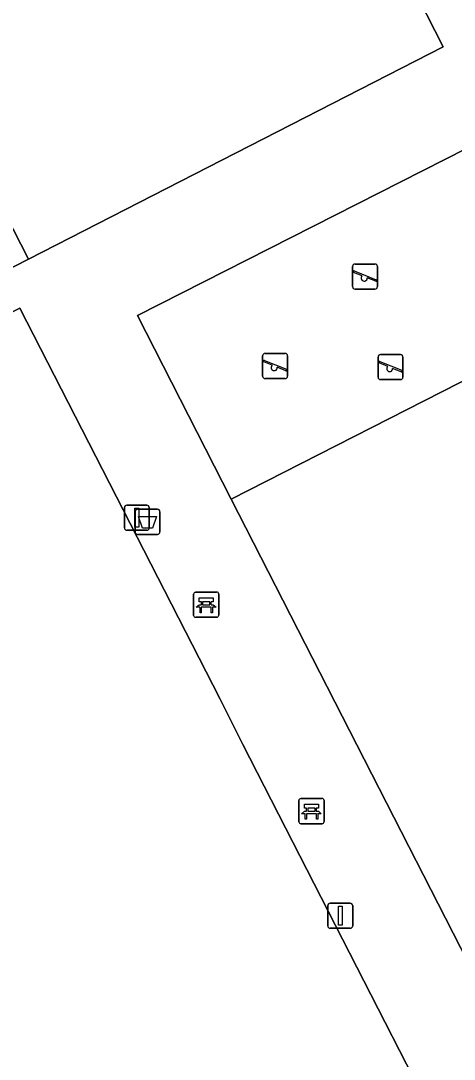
# Model space of a CAD drawing. Extents: x 158835 to 160077, y 386387 to 387778.
# Drawn here: x 159393.25 to 159410.48, y 387434.31 to 387475.61 of the extents above; entities that cross this region are included whole.
import ezdxf

# ---------------------------------------------------------------- set-up
doc = ezdxf.new("R2010")
doc.units = 0
for name, color, linetype in [('IMGEO_Afvalbak', 7, 'Continuous'), ('IMGEO_Bank', 7, 'Continuous'), ('IMGEO_Groenvoorziening', 7, 'Continuous'), ('IMGEO_Hek', 7, 'Continuous'), ('IMGEO_Lichtmast', 7, 'Continuous'), ('IMGEO_Speelvoorziening', 7, 'Continuous'), ('IMGEO_Terreindeel_open', 7, 'Continuous'), ('IMGEO_Terreindeel_zand', 7, 'Continuous'), ('IMGEO_Voetpad_open', 7, 'Continuous')]:
    doc.layers.add(name, color=color, linetype=linetype)

msp = doc.modelspace()

# ---------------------------------------------------------------- linework, layer by layer
at = {"layer": 'IMGEO_Afvalbak'}
for p, q in [((159397.79, 387455.282), (159397.79, 387456.082)), ((159397.79, 387456.082), (159397.79, 387455.282)), ((159397.89, 387456.182), (159398.68, 387456.182)), ((159398.68, 387456.182), (159397.89, 387456.182)), ((159398.78, 387456.082), (159398.78, 387455.282)), ((159398.78, 387455.282), (159398.78, 387456.082)), ((159398.68, 387455.182), (159397.89, 387455.182)), ((159397.89, 387455.182), (159398.68, 387455.182))]:
    msp.add_line(p, q, dxfattribs=at)
msp.add_lwpolyline([(159397.933, 387455.896), (159398.637, 387455.896), (159398.488, 387455.426), (159398.082, 387455.426), (159397.933, 387455.896)], dxfattribs=at)
for centre, start, end in [((159397.89, 387456.082), 90, 180), ((159397.89, 387456.082), 90, 180), ((159398.68, 387456.082), 0, 90), ((159398.68, 387456.082), 360, 90), ((159397.89, 387455.282), 180, 270), ((159397.89, 387455.282), 180, 270), ((159398.68, 387455.282), 270, 0), ((159398.68, 387455.282), 270, 0)]:
    msp.add_arc(centre, 0.1, start, end, dxfattribs=at)
at = {"layer": 'IMGEO_Bank'}
for p, q in [((159400.193, 387452.884), (159401.034, 387452.884)), ((159401.034, 387452.884), (159400.193, 387452.884)), ((159400.118, 387451.959), (159400.118, 387452.8)), ((159400.118, 387452.8), (159400.118, 387451.959)), ((159400.427, 387452.39), (159400.427, 387452.496)), ((159400.471, 387452.496), (159400.471, 387452.39)), ((159400.759, 387452.502), (159400.477, 387452.502)), ((159400.765, 387452.39), (159400.765, 387452.496)), ((159400.809, 387452.496), (159400.809, 387452.39)), ((159401.118, 387452.809), (159401.118, 387451.968)), ((159401.118, 387451.968), (159401.118, 387452.809)), ((159400.815, 387452.282), (159400.422, 387452.282)), ((159400.477, 387452.384), (159400.759, 387452.384)), ((159401.043, 387451.884), (159400.202, 387451.884)), ((159400.202, 387451.884), (159401.043, 387451.884)), ((159404.378, 387444.676), (159405.219, 387444.676)), ((159405.219, 387444.676), (159404.378, 387444.676)), ((159404.303, 387443.751), (159404.303, 387444.592)), ((159404.303, 387444.592), (159404.303, 387443.751)), ((159404.612, 387444.182), (159404.612, 387444.288)), ((159404.656, 387444.288), (159404.656, 387444.182)), ((159404.944, 387444.294), (159404.662, 387444.294)), ((159404.95, 387444.182), (159404.95, 387444.288)), ((159404.994, 387444.288), (159404.994, 387444.182)), ((159405.303, 387444.601), (159405.303, 387443.76)), ((159405.303, 387443.76), (159405.303, 387444.601)), ((159405, 387444.074), (159404.607, 387444.074)), ((159404.662, 387444.176), (159404.944, 387444.176)), ((159405.228, 387443.676), (159404.387, 387443.676)), ((159404.387, 387443.676), (159405.228, 387443.676))]:
    msp.add_line(p, q, dxfattribs=at)
for points in [[(159400.421, 387452.502), (159400.335, 387452.502), (159400.335, 387452.663), (159400.898, 387452.663), (159400.898, 387452.502), (159400.815, 387452.502)], [(159400.365, 387452.282), (159400.223, 387452.282), (159400.335, 387452.384), (159400.421, 387452.384)], [(159400.415, 387452.275), (159400.415, 387452.068), (159400.372, 387452.068), (159400.372, 387452.275)], [(159400.815, 387452.384), (159400.898, 387452.384), (159401.01, 387452.282), (159400.871, 387452.282)], [(159400.865, 387452.275), (159400.865, 387452.068), (159400.821, 387452.068), (159400.821, 387452.275)], [(159404.606, 387444.294), (159404.52, 387444.294), (159404.52, 387444.455), (159405.083, 387444.455), (159405.083, 387444.294), (159405, 387444.294)], [(159404.55, 387444.074), (159404.408, 387444.074), (159404.52, 387444.176), (159404.606, 387444.176)], [(159404.6, 387444.067), (159404.6, 387443.86), (159404.557, 387443.86), (159404.557, 387444.067)], [(159405, 387444.176), (159405.083, 387444.176), (159405.195, 387444.074), (159405.056, 387444.074)], [(159405.05, 387444.067), (159405.05, 387443.86), (159405.006, 387443.86), (159405.006, 387444.067)]]:
    msp.add_lwpolyline(points, dxfattribs=at)
for centre, radius, start, end in [((159400.196, 387452.806), 0.0779, 92.4484, 184.2845), ((159400.196, 387452.806), 0.0779, 92.4484, 184.2845), ((159401.04, 387452.806), 0.0779, 2.4484, 94.2845), ((159401.04, 387452.806), 0.0779, 2.4484, 94.2845), ((159400.42, 387452.495), 0.00671, 2.8957, 87.1043), ((159400.477, 387452.495), 0.00671, 92.8957, 177.1043), ((159400.759, 387452.495), 0.00671, 2.8957, 87.1043), ((159400.816, 387452.495), 0.00671, 92.8957, 177.1043), ((159400.365, 387452.275), 0.00671, 2.8957, 87.1043), ((159400.422, 387452.275), 0.00671, 92.8957, 177.1043), ((159400.42, 387452.391), 0.00671, 272.8957, 357.1043), ((159400.477, 387452.391), 0.00671, 182.8957, 267.1043), ((159400.759, 387452.391), 0.00671, 272.8957, 357.1043), ((159400.816, 387452.391), 0.00671, 182.8957, 267.1043), ((159400.814, 387452.275), 0.00671, 2.8957, 87.1043), ((159400.871, 387452.275), 0.00671, 92.8957, 177.1043), ((159400.196, 387451.962), 0.0779, 182.4484, 274.2845), ((159400.196, 387451.962), 0.0779, 182.4484, 274.2845), ((159401.04, 387451.962), 0.0779, 272.4484, 4.2845), ((159401.04, 387451.962), 0.0779, 272.4484, 4.2845), ((159404.381, 387444.598), 0.0779, 92.4484, 184.2845), ((159404.381, 387444.598), 0.0779, 92.4484, 184.2845), ((159405.225, 387444.598), 0.0779, 2.4484, 94.2845), ((159405.225, 387444.598), 0.0779, 2.4484, 94.2845), ((159404.605, 387444.287), 0.00671, 2.8957, 87.1043), ((159404.662, 387444.287), 0.00671, 92.8957, 177.1043), ((159404.944, 387444.287), 0.00671, 2.8957, 87.1043), ((159405.001, 387444.287), 0.00671, 92.8957, 177.1043), ((159404.55, 387444.067), 0.00671, 2.8957, 87.1043), ((159404.607, 387444.067), 0.00671, 92.8957, 177.1043), ((159404.605, 387444.183), 0.00671, 272.8957, 357.1043), ((159404.662, 387444.183), 0.00671, 182.8957, 267.1043), ((159404.944, 387444.183), 0.00671, 272.8957, 357.1043), ((159405.001, 387444.183), 0.00671, 182.8957, 267.1043), ((159404.999, 387444.067), 0.00671, 2.8957, 87.1043), ((159405.056, 387444.067), 0.00671, 92.8957, 177.1043), ((159404.381, 387443.754), 0.0779, 182.4484, 274.2845), ((159404.381, 387443.754), 0.0779, 182.4484, 274.2845), ((159405.225, 387443.754), 0.0779, 272.4484, 4.2845), ((159405.225, 387443.754), 0.0779, 272.4484, 4.2845)]:
    msp.add_arc(centre, radius, start, end, dxfattribs=at)
at = {"layer": 'IMGEO_Groenvoorziening'}
msp.add_lwpolyline([(159420.772, 387453.579), (159415.583, 387463.698), (159401.617, 387456.584), (159412.493, 387435.308), (159426.47, 387442.455), (159421.657, 387451.869)], close=True, dxfattribs=at)
at = {"layer": 'IMGEO_Hek'}
for points in [[(159402.122, 387490.094), (159410.035, 387474.573), (159393.552, 387466.13)], [(159415.583, 387463.698), (159411.849, 387470.981), (159397.884, 387463.887), (159401.617, 387456.584)], [(159393.552, 387466.13), (159392.467, 387465.576)], [(159370.482, 387432.782), (159362.471, 387448.457), (159393.212, 387464.179), (159401.162, 387448.66)], [(159401.617, 387456.584), (159412.493, 387435.308), (159426.47, 387442.455), (159421.657, 387451.869)], [(159402.079, 387446.825), (159409.997, 387431.338), (159379.239, 387415.645), (159371.193, 387431.374)]]:
    msp.add_lwpolyline(points, dxfattribs=at)
at = {"layer": 'IMGEO_Lichtmast'}
for p, q in [((159397.365, 387455.445), (159397.365, 387456.245)), ((159397.365, 387456.245), (159397.365, 387455.445)), ((159397.465, 387456.345), (159398.255, 387456.345)), ((159398.255, 387456.345), (159397.465, 387456.345)), ((159398.355, 387456.245), (159398.355, 387455.445)), ((159398.355, 387455.445), (159398.355, 387456.245)), ((159398.255, 387455.345), (159397.465, 387455.345)), ((159397.465, 387455.345), (159398.255, 387455.345)), ((159405.552, 387440.515), (159406.342, 387440.515)), ((159406.342, 387440.515), (159405.552, 387440.515)), ((159405.452, 387439.615), (159405.452, 387440.415)), ((159405.452, 387440.415), (159405.452, 387439.615)), ((159406.442, 387440.415), (159406.442, 387439.615)), ((159406.442, 387439.615), (159406.442, 387440.415)), ((159406.342, 387439.515), (159405.552, 387439.515)), ((159405.552, 387439.515), (159406.342, 387439.515))]:
    msp.add_line(p, q, dxfattribs=at)
for points in [[(159397.785, 387456.22), (159397.935, 387456.22), (159397.935, 387455.47), (159397.785, 387455.47), (159397.785, 387456.22)], [(159405.872, 387440.39), (159406.022, 387440.39), (159406.022, 387439.64), (159405.872, 387439.64), (159405.872, 387440.39)]]:
    msp.add_lwpolyline(points, dxfattribs=at)
for centre, start, end in [((159397.465, 387456.245), 90, 180), ((159397.465, 387456.245), 90, 180), ((159398.255, 387456.245), 0, 90), ((159398.255, 387456.245), 360, 90), ((159397.465, 387455.445), 180, 270), ((159397.465, 387455.445), 180, 270), ((159398.255, 387455.445), 270, 0), ((159398.255, 387455.445), 270, 0), ((159405.552, 387440.415), 90, 180), ((159405.552, 387440.415), 90, 180), ((159406.342, 387440.415), 0, 90), ((159406.342, 387440.415), 360, 90), ((159405.552, 387439.615), 180, 270), ((159405.552, 387439.615), 180, 270), ((159406.342, 387439.615), 270, 0), ((159406.342, 387439.615), 270, 0)]:
    msp.add_arc(centre, 0.1, start, end, dxfattribs=at)
at = {"layer": 'IMGEO_Speelvoorziening'}
for p, q in [((159406.437, 387465.036), (159406.437, 387465.836)), ((159406.437, 387465.836), (159406.437, 387465.036)), ((159406.537, 387465.936), (159407.327, 387465.936)), ((159407.327, 387465.936), (159406.537, 387465.936)), ((159407.427, 387465.836), (159407.427, 387465.036)), ((159407.427, 387465.036), (159407.427, 387465.836)), ((159406.82, 387465.464), (159406.481, 387465.601)), ((159406.506, 387465.661), (159407.382, 387465.308)), ((159407.358, 387465.248), (159407.018, 387465.385)), ((159407.327, 387464.936), (159406.537, 387464.936)), ((159406.537, 387464.936), (159407.327, 387464.936)), ((159402.863, 387461.478), (159402.863, 387462.278)), ((159402.863, 387462.278), (159402.863, 387461.478)), ((159403.246, 387461.906), (159402.907, 387462.043)), ((159402.932, 387462.103), (159403.808, 387461.75)), ((159402.963, 387462.378), (159403.753, 387462.378)), ((159403.753, 387462.378), (159402.963, 387462.378)), ((159403.853, 387462.278), (159403.853, 387461.478)), ((159403.853, 387461.478), (159403.853, 387462.278)), ((159407.45, 387461.436), (159407.45, 387462.236)), ((159407.45, 387462.236), (159407.45, 387461.436)), ((159407.833, 387461.864), (159407.494, 387462.001)), ((159407.519, 387462.061), (159408.395, 387461.708)), ((159407.55, 387462.336), (159408.34, 387462.336)), ((159408.34, 387462.336), (159407.55, 387462.336)), ((159408.44, 387462.236), (159408.44, 387461.436)), ((159408.44, 387461.436), (159408.44, 387462.236)), ((159403.784, 387461.69), (159403.444, 387461.827)), ((159408.371, 387461.648), (159408.031, 387461.785)), ((159403.753, 387461.378), (159402.963, 387461.378)), ((159402.963, 387461.378), (159403.753, 387461.378)), ((159408.34, 387461.336), (159407.55, 387461.336)), ((159407.55, 387461.336), (159408.34, 387461.336))]:
    msp.add_line(p, q, dxfattribs=at)
for centre, radius, start, end in [((159406.537, 387465.836), 0.1, 90, 180), ((159406.537, 387465.836), 0.1, 90, 180), ((159407.327, 387465.836), 0.1, 0, 90), ((159407.327, 387465.836), 0.1, 360, 90), ((159406.494, 387465.631), 0.0327, 68.078, 248.078), ((159406.899, 387465.374), 0.12, 130.9928, 5.1632), ((159407.37, 387465.278), 0.0327, 248.078, 68.078), ((159406.537, 387465.036), 0.1, 180, 270), ((159406.537, 387465.036), 0.1, 180, 270), ((159407.327, 387465.036), 0.1, 270, 0), ((159407.327, 387465.036), 0.1, 270, 0), ((159402.963, 387462.278), 0.1, 90, 180), ((159402.963, 387462.278), 0.1, 90, 180), ((159402.92, 387462.073), 0.0327, 68.078, 248.078), ((159403.753, 387462.278), 0.1, 0, 90), ((159403.753, 387462.278), 0.1, 360, 90), ((159407.55, 387462.236), 0.1, 90, 180), ((159407.55, 387462.236), 0.1, 90, 180), ((159407.507, 387462.031), 0.0327, 68.078, 248.078), ((159408.34, 387462.236), 0.1, 0, 90), ((159408.34, 387462.236), 0.1, 360, 90), ((159403.325, 387461.816), 0.12, 130.9928, 5.1632), ((159403.796, 387461.72), 0.0327, 248.078, 68.078), ((159407.912, 387461.774), 0.12, 130.9928, 5.1632), ((159408.383, 387461.678), 0.0327, 248.078, 68.078), ((159402.963, 387461.478), 0.1, 180, 270), ((159402.963, 387461.478), 0.1, 180, 270), ((159403.753, 387461.478), 0.1, 270, 0), ((159403.753, 387461.478), 0.1, 270, 0), ((159407.55, 387461.436), 0.1, 180, 270), ((159407.55, 387461.436), 0.1, 180, 270), ((159408.34, 387461.436), 0.1, 270, 0), ((159408.34, 387461.436), 0.1, 270, 0)]:
    msp.add_arc(centre, radius, start, end, dxfattribs=at)
at = {"layer": 'IMGEO_Terreindeel_open'}
for points in [[(159402.122, 387490.094), (159401.198, 387491.862), (159393.287, 387507.378), (159376.776, 387498.949), (159393.552, 387466.13), (159410.035, 387474.573)], [(159402.079, 387446.825), (159401.162, 387448.66), (159393.212, 387464.179), (159362.471, 387448.457), (159370.482, 387432.782), (159371.193, 387431.374), (159379.239, 387415.645), (159409.997, 387431.338)]]:
    msp.add_lwpolyline(points, close=True, dxfattribs=at)
at = {"layer": 'IMGEO_Terreindeel_zand'}
msp.add_lwpolyline([(159415.583, 387463.698), (159411.849, 387470.981), (159397.884, 387463.887), (159401.617, 387456.584)], close=True, dxfattribs=at)
at = {"layer": 'IMGEO_Voetpad_open'}
for points in [[(159392.467, 387465.576), (159393.552, 387466.13), (159376.776, 387498.949), (159375.694, 387498.397)], [(159426.47, 387442.455), (159412.493, 387435.308), (159401.617, 387456.584), (159397.884, 387463.887), (159411.849, 387470.981), (159415.583, 387463.698), (159420.772, 387453.579), (159421.657, 387451.869)]]:
    msp.add_lwpolyline(points, close=True, dxfattribs=at)
for points in [[(159402.122, 387490.094), (159410.035, 387474.573), (159393.552, 387466.13), (159392.467, 387465.576)], [(159393.212, 387464.179), (159401.162, 387448.66), (159402.079, 387446.825), (159409.997, 387431.338), (159379.239, 387415.645)]]:
    msp.add_lwpolyline(points, dxfattribs=at)

doc.saveas('drawing.dxf')
